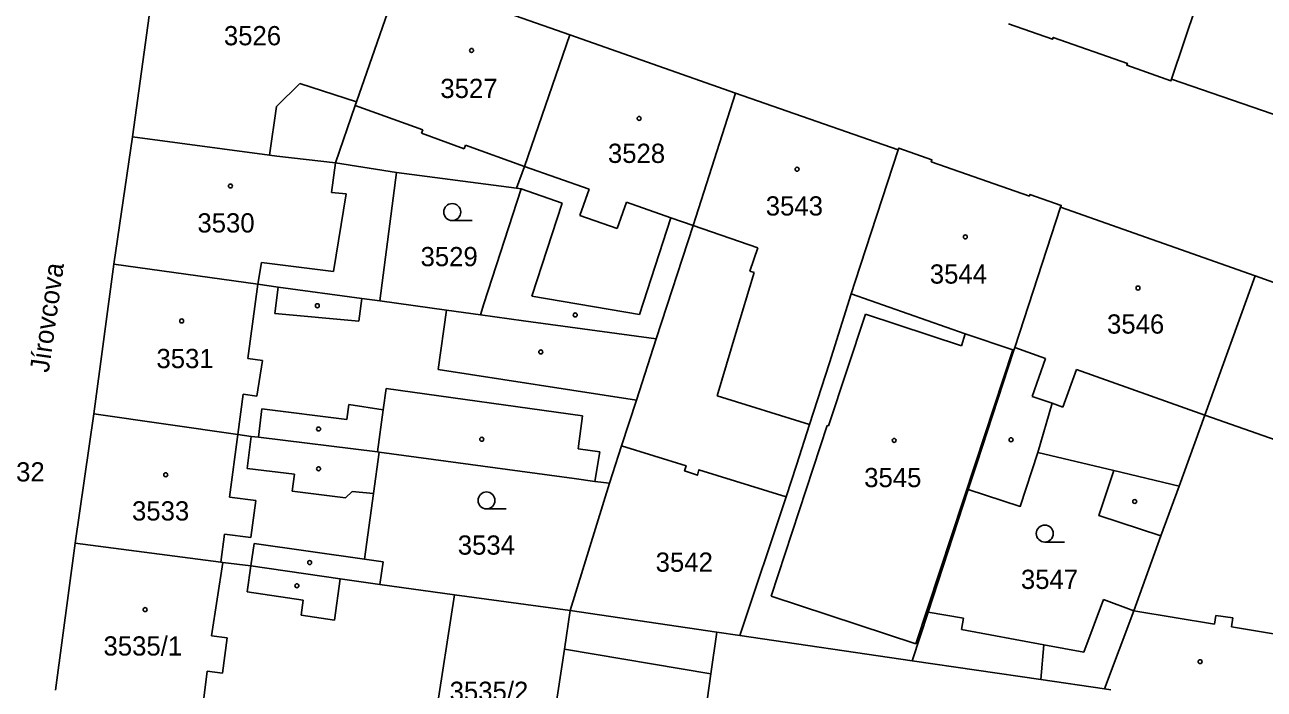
# Model space of a CAD drawing. Extents: x -756746 to -753363, y -1166406 to -1161727.
# Drawn here: x -755498.1 to -755388.6, y -1165457.5 to -1165398.7 of the extents above; entities that cross this region are included whole.
import ezdxf

# ---------------------------------------------------------------- set-up
doc = ezdxf.new("R2010")
doc.units = 0
for name, color, linetype in [('Hranice parcel', 7, 'Continuous'), ('Parcelní čísla', 7, 'Continuous'), ('Pop  PČ popisy', 7, 'Continuous'), ('Vnitřní kresba', 7, 'Continuous'), ('Značky budov', 7, 'Continuous'), ('Značky kultur', 7, 'Continuous')]:
    doc.layers.add(name, color=color, linetype=linetype)

msp = doc.modelspace()

# ---------------------------------------------------------------- linework, layer by layer
at = {"layer": 'Hranice parcel'}
for p, q in [((-755449.97, -1165399.63), (-755464.94, -1165394.35)), ((-755435.31, -1165404.78), (-755449.97, -1165399.63)), ((-755396.79, -1165403.54), (-755385.96, -1165407.26)), ((-755420.95, -1165409.78), (-755435.31, -1165404.78)), ((-755488.63, -1165408.63), (-755490.28, -1165419.9)), ((-755470.69, -1165410.93), (-755465.28, -1165411.78)), ((-755465.28, -1165411.78), (-755466.77, -1165423.14)), ((-755465.28, -1165411.78), (-755454.68, -1165413.18)), ((-755389.4, -1165420.93), (-755406.6, -1165414.84)), ((-755490.28, -1165419.9), (-755492.04, -1165433.12)), ((-755376.76, -1165425.37), (-755389.4, -1165420.93)), ((-755493.67, -1165444.54), (-755492.04, -1165433.12)), ((-755446.46, -1165439.25), (-755445.39, -1165435.94)), ((-755449.94, -1165450.51), (-755446.46, -1165439.25)), ((-755434.93, -1165452.71), (-755430.84, -1165440.46)), ((-755495.43, -1165457.54), (-755493.67, -1165444.54)), ((-755466.75, -1165448.2), (-755460.17, -1165449.12)), ((-755462.19, -1165462.33), (-755460.17, -1165449.12)), ((-755460.17, -1165449.12), (-755449.94, -1165450.51)), ((-755449.94, -1165450.51), (-755436.96, -1165452.41)), ((-755436.96, -1165452.41), (-755434.93, -1165452.71)), ((-755434.93, -1165452.71), (-755419.71, -1165454.97)), ((-755402.14, -1165457.51), (-755402.72, -1165457.42))]:
    msp.add_line(p, q, dxfattribs=at)
for points in [[(-755388.69, -1165379.61), (-755392.39, -1165390.44), (-755396.79, -1165403.54)], [(-755482.36, -1165388.11), (-755486.1, -1165390.42), (-755488.63, -1165408.63)], [(-755470.69, -1165410.93), (-755468.93, -1165405.85), (-755468.82, -1165405.55), (-755464.94, -1165394.35)], [(-755411.19, -1165398.64), (-755407.3, -1165400.01), (-755407.24, -1165399.85), (-755400.69, -1165402.15), (-755400.75, -1165402.31), (-755396.84, -1165403.69), (-755396.79, -1165403.54)], [(-755454.68, -1165413.18), (-755453.98, -1165411.27), (-755449.97, -1165399.63)], [(-755442.33, -1165426.5), (-755439.07, -1165416.47), (-755435.31, -1165404.78)], [(-755488.63, -1165408.63), (-755476.5, -1165410.26), (-755475.85, -1165410.35), (-755470.69, -1165410.93)], [(-755425.11, -1165422.51), (-755424.76, -1165421.42), (-755420.95, -1165409.78)], [(-755406.6, -1165414.84), (-755406.54, -1165414.69), (-755409.3, -1165413.72), (-755409.35, -1165413.87), (-755418.02, -1165410.83), (-755417.96, -1165410.67), (-755420.9, -1165409.63), (-755420.95, -1165409.78)], [(-755454.68, -1165413.18), (-755454.26, -1165413.24), (-755457.56, -1165423.41), (-755457.87, -1165424.37)], [(-755410.76, -1165427.59), (-755410.65, -1165427.27), (-755406.6, -1165414.84)], [(-755490.28, -1165419.9), (-755477.55, -1165421.66), (-755475.73, -1165421.91), (-755468.34, -1165422.92), (-755466.77, -1165423.14)], [(-755397.72, -1165443.92), (-755396.12, -1165439.51), (-755393.84, -1165433.24), (-755389.4, -1165420.93)], [(-755466.77, -1165423.14), (-755460.87, -1165423.95), (-755457.87, -1165424.37)], [(-755430.84, -1165440.46), (-755429.94, -1165437.65), (-755428.79, -1165434.05), (-755427.01, -1165428.6), (-755425.11, -1165422.51)], [(-755425.11, -1165422.51), (-755415.02, -1165426.06), (-755410.81, -1165427.45), (-755410.76, -1165427.59)], [(-755457.87, -1165424.37), (-755454.05, -1165424.89), (-755442.33, -1165426.5)], [(-755445.39, -1165435.94), (-755444.08, -1165431.92), (-755442.33, -1165426.5)], [(-755414.75, -1165439.81), (-755414, -1165437.51), (-755410.76, -1165427.59)], [(-755492.04, -1165433.12), (-755479.32, -1165434.96), (-755478.13, -1165435.11), (-755477.49, -1165435.19), (-755466.97, -1165436.49), (-755466.83, -1165436.51)], [(-755430.84, -1165440.46), (-755438.55, -1165438.07), (-755438.69, -1165438.55), (-755439.83, -1165438.16), (-755439.69, -1165437.71), (-755445.39, -1165435.94)], [(-755466.75, -1165448.2), (-755466.47, -1165446.21), (-755468.11, -1165445.97), (-755467.32, -1165440.16), (-755466.83, -1165436.51)], [(-755466.83, -1165436.51), (-755449.59, -1165438.85), (-755447.76, -1165439.09), (-755446.46, -1165439.25)], [(-755414.75, -1165439.81), (-755410.16, -1165441.31), (-755408.59, -1165436.53), (-755401.9, -1165438.13), (-755403.21, -1165442.12), (-755397.72, -1165443.92)], [(-755419.71, -1165454.97), (-755418.3, -1165450.66), (-755414.75, -1165439.81)], [(-755402.72, -1165457.42), (-755400.11, -1165450.54), (-755397.72, -1165443.92)], [(-755493.67, -1165444.54), (-755480.82, -1165446.22), (-755480.63, -1165446.25), (-755478.15, -1165446.57), (-755470.26, -1165447.7), (-755466.75, -1165448.2)], [(-755451.95, -1165463.76), (-755450.45, -1165453.92), (-755449.94, -1165450.51)], [(-755436.96, -1165452.41), (-755437.49, -1165456.11), (-755437.97, -1165459.49)], [(-755419.71, -1165454.97), (-755408.33, -1165456.61), (-755402.72, -1165457.42)]]:
    msp.add_lwpolyline(points, dxfattribs=at)
at = {"layer": 'Vnitřní kresba'}
for p, q in [((-755475.9, -1165405.95), (-755473.83, -1165403.91)), ((-755473.83, -1165403.91), (-755468.82, -1165405.55)), ((-755476.5, -1165410.26), (-755475.9, -1165405.95)), ((-755468.93, -1165405.85), (-755462.96, -1165408.01)), ((-755462.96, -1165408.01), (-755463.07, -1165408.31)), ((-755463.07, -1165408.31), (-755459.29, -1165409.68)), ((-755459.29, -1165409.68), (-755459.18, -1165409.38)), ((-755459.18, -1165409.38), (-755453.98, -1165411.27)), ((-755470.69, -1165410.93), (-755471.03, -1165413.55)), ((-755453.98, -1165411.27), (-755448.27, -1165413.26)), ((-755454.26, -1165413.24), (-755450.63, -1165414.49)), ((-755448.27, -1165413.26), (-755449.09, -1165415.59)), ((-755471.03, -1165413.55), (-755469.73, -1165413.66)), ((-755469.73, -1165413.66), (-755470.84, -1165420.53)), ((-755450.63, -1165414.49), (-755453.33, -1165422.72)), ((-755445.78, -1165416.74), (-755444.96, -1165414.41)), ((-755444.96, -1165414.41), (-755441.03, -1165415.78)), ((-755449.09, -1165415.59), (-755445.78, -1165416.74)), ((-755443.81, -1165424.33), (-755441.03, -1165415.78)), ((-755441.03, -1165415.78), (-755439.07, -1165416.47)), ((-755439.07, -1165416.47), (-755433.34, -1165418.45)), ((-755433.34, -1165418.45), (-755434.06, -1165420.52)), ((-755477.21, -1165419.75), (-755477.55, -1165421.66)), ((-755470.84, -1165420.53), (-755477.21, -1165419.75)), ((-755433.67, -1165420.64), (-755435.28, -1165425.99)), ((-755434.06, -1165420.52), (-755433.67, -1165420.64)), ((-755477.55, -1165421.66), (-755478.42, -1165428.24)), ((-755475.73, -1165421.91), (-755476.05, -1165424.24)), ((-755468.62, -1165424.93), (-755468.34, -1165422.92)), ((-755453.33, -1165422.72), (-755443.81, -1165424.33)), ((-755476.05, -1165424.24), (-755468.62, -1165424.93)), ((-755460.87, -1165423.95), (-755461.61, -1165429.21)), ((-755423.83, -1165424.31), (-755427.1, -1165434.17)), ((-755415.36, -1165427.1), (-755423.83, -1165424.31)), ((-755435.28, -1165425.99), (-755436.94, -1165431.54)), ((-755415.02, -1165426.06), (-755415.36, -1165427.1)), ((-755414.12, -1165437.47), (-755410.81, -1165427.45)), ((-755410.65, -1165427.27), (-755407.93, -1165428.24)), ((-755478.42, -1165428.24), (-755477.12, -1165428.42)), ((-755477.12, -1165428.42), (-755477.62, -1165431.56)), ((-755407.93, -1165428.24), (-755409.09, -1165431.59)), ((-755461.61, -1165429.21), (-755444.08, -1165431.92)), ((-755406.38, -1165432.53), (-755405.2, -1165429.21)), ((-755405.2, -1165429.21), (-755393.84, -1165433.24)), ((-755466.47, -1165432.78), (-755466.21, -1165430.89)), ((-755466.21, -1165430.89), (-755448.84, -1165433.3)), ((-755478.84, -1165431.39), (-755479.32, -1165434.96)), ((-755477.62, -1165431.56), (-755478.84, -1165431.39)), ((-755436.94, -1165431.54), (-755428.79, -1165434.05)), ((-755409.09, -1165431.59), (-755407.35, -1165432.19)), ((-755477.49, -1165435.19), (-755477.18, -1165432.68)), ((-755477.18, -1165432.68), (-755469.67, -1165433.61)), ((-755469.67, -1165433.61), (-755469.5, -1165432.29)), ((-755469.5, -1165432.29), (-755466.47, -1165432.78)), ((-755466.47, -1165432.78), (-755466.97, -1165436.49)), ((-755408.59, -1165436.53), (-755407.35, -1165432.19)), ((-755407.35, -1165432.19), (-755406.38, -1165432.53)), ((-755448.84, -1165433.3), (-755449.23, -1165436.21)), ((-755427.22, -1165434.14), (-755432.18, -1165449.23)), ((-755427.1, -1165434.17), (-755427.22, -1165434.14)), ((-755393.84, -1165433.24), (-755387.55, -1165435.45)), ((-755479.32, -1165434.96), (-755480.05, -1165440.48)), ((-755478.13, -1165435.11), (-755478.48, -1165437.94)), ((-755449.23, -1165436.21), (-755447.32, -1165436.47)), ((-755447.32, -1165436.47), (-755447.76, -1165439.09)), ((-755419.39, -1165453.45), (-755414.12, -1165437.47)), ((-755478.48, -1165437.94), (-755474.29, -1165438.46)), ((-755474.29, -1165438.46), (-755474.5, -1165439.97)), ((-755401.9, -1165438.13), (-755396.12, -1165439.51)), ((-755480.05, -1165440.48), (-755477.72, -1165440.79)), ((-755477.72, -1165440.79), (-755478.16, -1165444.06)), ((-755474.5, -1165439.97), (-755469.8, -1165440.56)), ((-755469.8, -1165440.56), (-755469.19, -1165439.98)), ((-755469.19, -1165439.98), (-755467.32, -1165440.16)), ((-755480.49, -1165443.75), (-755480.82, -1165446.22)), ((-755478.16, -1165444.06), (-755480.49, -1165443.75)), ((-755478.15, -1165446.57), (-755477.87, -1165444.57)), ((-755477.87, -1165444.57), (-755468.11, -1165445.97)), ((-755480.63, -1165446.25), (-755481.63, -1165452.74)), ((-755478.15, -1165446.57), (-755478.47, -1165448.87)), ((-755470.75, -1165451.36), (-755470.26, -1165447.7)), ((-755478.47, -1165448.87), (-755473.52, -1165449.58)), ((-755473.52, -1165449.58), (-755473.7, -1165450.93)), ((-755432.18, -1165449.23), (-755419.39, -1165453.45)), ((-755404.55, -1165454.19), (-755402.8, -1165449.52)), ((-755402.8, -1165449.52), (-755400.11, -1165450.54)), ((-755418.3, -1165450.66), (-755415.16, -1165451.19)), ((-755400.11, -1165450.54), (-755392.99, -1165451.7)), ((-755473.7, -1165450.93), (-755470.75, -1165451.36)), ((-755415.16, -1165451.19), (-755415.35, -1165452.18)), ((-755392.99, -1165451.7), (-755392.86, -1165450.95)), ((-755392.86, -1165450.95), (-755391.36, -1165451.14)), ((-755391.36, -1165451.14), (-755391.49, -1165451.95)), ((-755481.63, -1165452.74), (-755480.26, -1165452.91)), ((-755415.35, -1165452.18), (-755408.08, -1165453.54)), ((-755391.49, -1165451.95), (-755386.35, -1165452.79)), ((-755480.26, -1165452.91), (-755480.65, -1165456.04)), ((-755450.45, -1165453.92), (-755437.49, -1165456.11)), ((-755408.08, -1165453.54), (-755408.33, -1165456.61)), ((-755408.08, -1165453.54), (-755404.55, -1165454.19)), ((-755482.02, -1165455.87), (-755482.46, -1165459.43)), ((-755480.65, -1165456.04), (-755482.02, -1165455.87))]:
    msp.add_line(p, q, dxfattribs=at)
at = {"layer": 'Značky budov'}
for centre in [(-755458.65, -1165401), (-755443.84, -1165407.01), (-755429.88, -1165411.5), (-755479.96, -1165412.98), (-755415.01, -1165417.48), (-755399.75, -1165422), (-755472.28, -1165423.56), (-755449.49, -1165424.38), (-755484.27, -1165424.91), (-755452.53, -1165427.65), (-755472.17, -1165434.46), (-755457.75, -1165435.37), (-755421.3, -1165435.47), (-755410.97, -1165435.41), (-755485.68, -1165438.51), (-755472.17, -1165437.98), (-755400.04, -1165440.87), (-755472.96, -1165446.27), (-755474.09, -1165448.32), (-755487.5, -1165450.43), (-755394.26, -1165455.03)]:
    msp.add_circle(centre, 0.175, dxfattribs=at)
at = {"layer": 'Značky kultur'}
for p, q in [((-755460.36, -1165416.03), (-755458.61, -1165416.03)), ((-755457.33, -1165441.53), (-755455.58, -1165441.53)), ((-755407.99, -1165444.46), (-755406.24, -1165444.46))]:
    msp.add_line(p, q, dxfattribs=at)
for centre in [(-755460.36, -1165415.28), (-755457.33, -1165440.78), (-755407.99, -1165443.71)]:
    msp.add_circle(centre, 0.75, dxfattribs=at)

# ---------------------------------------------------------------- texts
at = {"layer": 'Parcelní čísla'}
for s, p in [('3526', (-755480.54, -1165400.54)), ('3527', (-755461.41, -1165405.2)), ('3528', (-755446.6, -1165410.94)), ('3543', (-755432.65, -1165415.59)), ('3530', (-755482.88, -1165417.09)), ('3529', (-755463.16, -1165420.07)), ('3544', (-755418.15, -1165421.61)), ('3546', (-755402.49, -1165426.03)), ('3531', (-755486.5, -1165429.08)), ('3532', (-755501.43, -1165439.1)), ('3545', (-755423.95, -1165439.6)), ('3533', (-755488.66, -1165442.55)), ('3534', (-755459.87, -1165445.57)), ('3542', (-755442.38, -1165447.08)), ('3547', (-755410.1, -1165448.6)), ('3535/1', (-755491.18, -1165454.49)), ('3535/2', (-755460.59, -1165458.5))]:
    msp.add_text(s, height=1.7, dxfattribs=at).set_placement(p)
at = {"layer": 'Pop  PČ popisy'}
msp.add_text('Jírovcova', height=1.7, rotation=82, dxfattribs=at).set_placement((-755496.02, -1165429.53))

doc.saveas('drawing.dxf')
